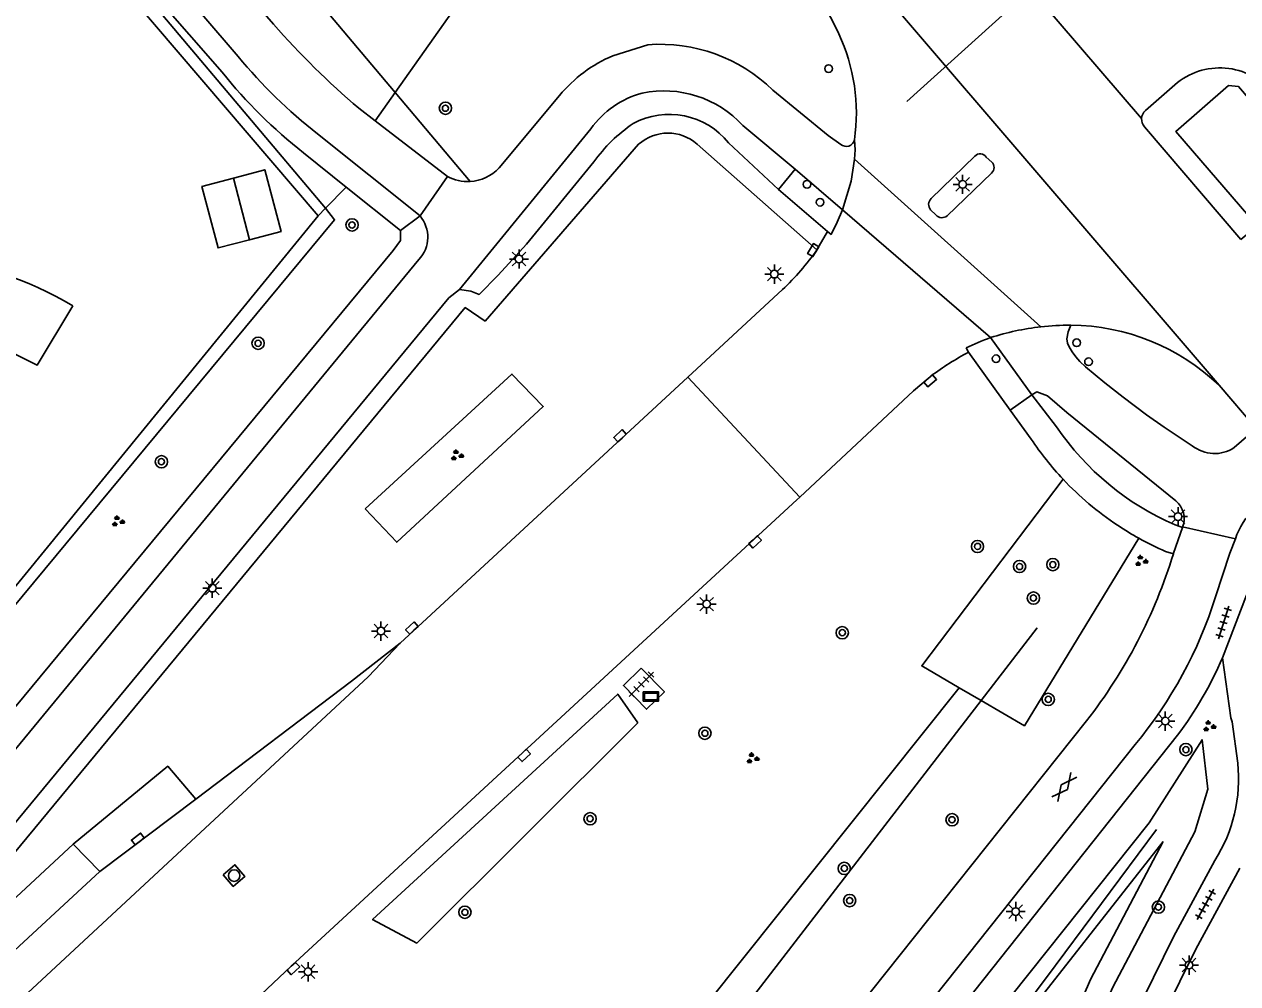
# Model space of a CAD drawing. Extents: x 131000 to 133013, y 393000 to 396501.
# Drawn here: x 131550.4 to 131629.4, y 395882.9 to 395945.4 of the extents above; entities that cross this region are included whole.
import ezdxf

# ---------------------------------------------------------------- set-up
doc = ezdxf.new("R2010")
doc.units = 0
for name, color, linetype in [('gg-afsc-hekwerk', 7, 'Continuous'), ('gg-bbg-gedigitaliseerde bebouwing', 7, 'Continuous'), ('gg-bbg-gedigitaliseerde bijgebouw', 7, 'Continuous'), ('gg-bbg-hoofdgebouw', 7, 'Continuous'), ('gg-bbg-luifel en loopbrug', 7, 'Continuous'), ('gg-knt-verharding', 7, 'Continuous'), ('gg-knt-verharding nz', 7, 'Continuous'), ('gg-kntw-midden sloot', 7, 'Continuous'), ('gt-grn-groengrens', 7, 'Continuous'), ('gt-grn-weggrens', 7, 'Continuous'), ('gt-knt-lijn portaal', 7, 'Continuous'), ('gt-symb-boom', 7, 'Continuous'), ('gt-symb-drukknoppaal', 7, 'Continuous'), ('gt-symb-gesloten verharding', 7, 'Continuous'), ('gt-symb-groenvak', 7, 'Continuous'), ('gt-symb-kolk', 7, 'Continuous'), ('gt-symb-lichtmast', 7, 'Continuous'), ('gt-symb-reclamebord', 7, 'Continuous'), ('gt-symb-rioolschacht', 7, 'Continuous'), ('gt-symb-tegel verharding', 7, 'Continuous'), ('gt-symb-verkeersregelinstallatiepaal', 7, 'Continuous')]:
    doc.layers.add(name, color=color, linetype=linetype)

# ---------------------------------------------------------------- blocks, each defined once
blk = doc.blocks.new('gt0-BOOM')
at = {"layer": 'gt-symb-boom'}
for radius in [0.4, 0.2]:
    blk.add_circle((0, 0), radius, dxfattribs=at)
blk = doc.blocks.new('gt0-LMAST')
at = {"layer": 'gt-symb-lichtmast'}
for p, q in [((-0.182, 0.173), (-0.447, 0.438)), ((-0.005, 0.246), (-0.005, 0.621)), ((0.172, 0.173), (0.437, 0.438)), ((-0.255, -0.004), (-0.63, -0.004)), ((-0.182, -0.181), (-0.447, -0.446)), ((-0.005, -0.254), (-0.005, -0.629)), ((0.437, -0.446), (0.172, -0.181)), ((0.245, -0.004), (0.62, -0.004))]:
    blk.add_line(p, q, dxfattribs=at)
blk.add_circle((-0.005, -0.004), 0.25, dxfattribs=at)
blk = doc.blocks.new('gt0-VIPAAL')
at = {"layer": 'gt-symb-verkeersregelinstallatiepaal'}
blk.add_circle((0, 0), 0.25, dxfattribs=at)
blk = doc.blocks.new('gt0-DPAAL')
at = {"layer": 'gt-symb-drukknoppaal'}
blk.add_circle((0, 0), 0.25, dxfattribs=at)
blk = doc.blocks.new('gt0-KOLK')
at = {"layer": 'gt-symb-kolk'}
blk.add_lwpolyline([(0, 0), (0.375, 0), (0.375, 0.4), (-0.375, 0.4), (-0.375, 0), (0, 0)], dxfattribs=at)
blk = doc.blocks.new('gt0-GRVAK')
at = {"layer": 'gt-symb-groenvak'}
for p, q in [((-0.11, 0.189), (-0.228, 0.24)), ((-0.182, 0.153), (0.088, 0.153)), ((-0.091, 0.211), (-0.156, 0.322)), ((-0.047, 0.214), (-0.047, 0.393)), ((-0.004, 0.211), (0.061, 0.322)), ((0.015, 0.189), (0.133, 0.24)), ((0.262, -0.052), (0.197, 0.059)), ((0.305, -0.049), (0.305, 0.13)), ((0.349, -0.052), (0.414, 0.059)), ((-0.245, -0.228), (-0.363, -0.177)), ((-0.318, -0.264), (-0.047, -0.264)), ((-0.226, -0.206), (-0.291, -0.095)), ((-0.183, -0.203), (-0.183, -0.024)), ((-0.139, -0.206), (-0.074, -0.095)), ((-0.12, -0.228), (-0.002, -0.177)), ((0.243, -0.074), (0.125, -0.023)), ((0.17, -0.11), (0.441, -0.11)), ((0.368, -0.074), (0.486, -0.023))]:
    blk.add_line(p, q, dxfattribs=at)
blk = doc.blocks.new('gt0-TEG1')
at = {"layer": 'gt-symb-tegel verharding'}
for p, q in [((-1.125, 0), (1.125, 0)), ((-0.9, -0.25), (-0.9, 0.25)), ((-0.45, -0.25), (-0.45, 0.25)), ((0, -0.25), (0, 0.25)), ((0.45, -0.25), (0.45, 0.25)), ((0.9, -0.25), (0.9, 0.25))]:
    blk.add_line(p, q, dxfattribs=at)
blk = doc.blocks.new('gt0-GESVH1')
at = {"layer": 'gt-symb-gesloten verharding'}
for p, q in [((-0.992, -0.261), (0.008, 0.239)), ((0.008, -0.261), (-0.992, 0.239)), ((0.008, 0.239), (1.008, -0.261)), ((1.008, 0.239), (0.008, -0.261))]:
    blk.add_line(p, q, dxfattribs=at)
blk = doc.blocks.new('gt0-RS')
at = {"layer": 'gt-symb-rioolschacht'}
blk.add_lwpolyline([(-0.5, -0.5), (0.5, -0.5), (0.5, 0.5), (-0.5, 0.5)], close=True, dxfattribs=at)
blk.add_circle((0, 0), 0.375, dxfattribs=at)
blk = doc.blocks.new('gt0-RBORD')
at = {"layer": 'gt-symb-reclamebord'}
blk.add_lwpolyline([(-0.5, 0.295), (-0.5, -0.295), (0.5, -0.295), (0.5, 0.295), (-0.5, 0.295)], dxfattribs=at)
blk.add_lwpolyline([(-0.417, -0.212), (0.417, -0.212), (0.417, 0.212), (-0.417, 0.212)], close=True, dxfattribs=at)

msp = doc.modelspace()

# ---------------------------------------------------------------- linework, layer by layer
at = {"layer": 'gg-afsc-hekwerk'}
for p, q in [((131554.223, 395950.9), (131569.548, 395932.966)), ((131569.548, 395932.966), (131549.223, 395908.051))]:
    msp.add_line(p, q, dxfattribs=at)
at = {"layer": 'gg-bbg-gedigitaliseerde bebouwing'}
msp.add_arc((131542.534, 395908.853), 21.317, 58.81951, 86.47311, dxfattribs=at)
at = {"layer": 'gg-bbg-gedigitaliseerde bijgebouw'}
msp.add_line((131564.03, 395935.418), (131565.087, 395931.404), dxfattribs=at)
msp.add_lwpolyline([(131564.03, 395935.418), (131566.079, 395935.958), (131567.135, 395931.943), (131565.087, 395931.404)], dxfattribs=at)
at = {"layer": 'gg-bbg-hoofdgebouw'}
msp.add_lwpolyline([(131539.99, 395917.8), (131548.77, 395917.77), (131548.79, 395924.44), (131551.25, 395923.23), (131553.57, 395927.09)], dxfattribs=at)
at = {"layer": 'gg-bbg-luifel en loopbrug'}
msp.add_lwpolyline([(131565.087, 395931.404), (131563.037, 395930.865), (131561.981, 395934.879), (131564.03, 395935.418)], dxfattribs=at)
at = {"layer": 'gg-knt-verharding'}
for p, q in [((131552.115, 395955.149), (131563.301, 395942.318)), ((131588.745, 395943.384), (131591.03, 395944.111)), ((131625.516, 395941.647), (131623.423, 395939.815)), ((131581.335, 395936.082), (131585.276, 395940.799)), ((131572.198, 395939.969), (131573.258, 395939.153)), ((131573.258, 395939.153), (131577.976, 395935.521)), ((131623.361, 395938.762), (131629.635, 395931.408)), ((131568.597, 395937.068), (131571.384, 395934.834)), ((131599.531, 395934.675), (131596.278, 395937.715)), ((131609.474, 395934.083), (131612.322, 395936.85)), ((131613.058, 395936.783), (131613.425, 395936.467)), ((131599.531, 395934.675), (131600.62, 395935.995)), ((131603.701, 395933.361), (131600.62, 395935.995)), ((131613.408, 395935.746), (131610.516, 395932.962)), ((131571.384, 395934.834), (131574.915, 395932.005)), ((131602.728, 395931.932), (131599.531, 395934.675)), ((131609.782, 395933.017), (131609.437, 395933.352)), ((131602.037, 395930.754), (131602.728, 395931.932)), ((131593.635, 395922.446), (131599.793, 395928.15)), ((131611.746, 395924.356), (131611.906, 395924.069)), ((131616.031, 395921.306), (131613.348, 395925.025)), ((131614.629, 395920.295), (131611.906, 395924.069)), ((131574.89, 395905.12), (131593.635, 395922.446)), ((131616.031, 395921.306), (131617.637, 395919.219)), ((131630.647, 395919.104), (131628.22, 395921.917)), ((131615.995, 395918.401), (131614.629, 395920.295)), ((131629.207, 395917.861), (131630.647, 395919.104)), ((131567.802, 395884.06), (131600.722, 395914.458)), ((131600.917, 395914.64), (131600.722, 395914.458)), ((131621.643, 395912.776), (131621.609, 395912.798)), ((131625.364, 395912.816), (131625.837, 395912.653)), ((131625.852, 395912.695), (131625.837, 395912.653)), ((131624.742, 395911.092), (131625.245, 395910.938)), ((131628.451, 395904.159), (131628.993, 395900.252)), ((131625.523, 395899.116), (131567.111, 395825.636)), ((131622.751, 395898.505), (131526.181, 395777.058)), ((131555.342, 395890.238), (131561.594, 395894.953)), ((131553.601, 395892.026), (131549.273, 395888.001)), ((131542.072, 395878.002), (131555.342, 395890.238)), ((131561.043, 395877.753), (131567.802, 395884.06))]:
    msp.add_line(p, q, dxfattribs=at)
for points in [[(131566.654, 395945.443), (131555.284, 395958.553), (131553.07, 395961.057)], [(131602.229, 395947.196), (131603.028, 395945.713), (131603.453, 395944.813)], [(131599.165, 395941.151), (131602.773, 395938.199), (131603.591, 395937.611)], [(131629.635, 395931.408), (131630.7, 395932.313), (131625.405, 395938.451), (131628.831, 395941.46), (131629.498, 395941.38), (131634.425, 395935.618), (131635.489, 395936.526)], [(131587.508, 395936.471), (131583.126, 395931.106), (131581.282, 395929.101), (131580.03, 395927.839), (131579.501, 395928.057), (131578.768, 395928.167)], [(131603.701, 395933.361), (131603.344, 395932.544), (131602.957, 395931.746), (131602.728, 395931.932)], [(131574.915, 395932.005), (131574.912, 395931.36), (131574.445, 395930.698), (131543.068, 395892.829)], [(131578.768, 395928.167), (131578.072, 395927.624), (131547.118, 395890.16)], [(131618.568, 395925.839), (131618.392, 395925.394), (131618.317, 395924.952), (131618.362, 395924.666), (131618.463, 395924.414), (131618.65, 395924.103), (131618.894, 395923.766), (131619.149, 395923.477), (131619.527, 395923.13), (131620.789, 395922.084), (131621.984, 395921.138), (131623.495, 395919.996), (131624.643, 395919.191), (131626.479, 395917.984)], [(131609.464, 395922.528), (131609.285, 395922.364), (131608.324, 395921.55), (131600.917, 395914.64)], [(131625.412, 395914.39), (131618.304, 395920.137), (131617.042, 395921.237), (131616.346, 395921.496), (131616.031, 395921.306)], [(131625.837, 395912.653), (131625.258, 395910.979), (131625.245, 395910.938)], [(131629.289, 395911.92), (131628.931, 395910.985), (131627.996, 395908.139)], [(131561.594, 395894.953), (131571.73, 395902.64), (131574.89, 395905.12)], [(131590.582, 395903.492), (131589.43, 395902.366), (131590.946, 395900.813), (131592.098, 395901.938), (131590.582, 395903.492)], [(131619.591, 395900.048), (131568.246, 395835.545), (131567.676, 395835.217), (131566.251, 395833.421)], [(131628.993, 395900.252), (131629.081, 395899.984), (131629.436, 395897.3)], [(131561.594, 395894.953), (131559.759, 395897.096), (131553.601, 395892.026)], [(131627.952, 395890.966), (131625.256, 395885.972), (131621.996, 395879.363)], [(131622.654, 395876.46), (131623.611, 395878.896), (131626.719, 395885.178), (131629.576, 395890.447)]]:
    msp.add_lwpolyline(points, dxfattribs=at)
for centre, radius, start, end in [((131606.516, 395980.271), 52.934, 221.14366, 229.58436), ((131591.819, 395933.621), 10.519, 45.70851, 94.30266), ((131592.53, 395939.671), 12.073, 351.62671, 25.20736), ((131592.172, 395935.165), 8.905, 112.6346, 140.75026), ((131628.273, 395938.139), 4.462, 36.89841, 128.16752), ((131589.022, 395962.968), 32.985, 218.75929, 231.74054), ((131592.428, 395934.648), 4.922, 38.53708, 118.64795), ((131623.935, 395939.257), 0.757, 132.54286, 176.66899), ((131595.491, 395930.847), 9.765, 123.73585, 144.83664), ((131623.934, 395939.256), 0.757, 176.57905, 220.73672), ((131603.943, 395938.023), 0.542, 229.48884, 348.27417), ((131612.664, 395936.532), 0.467, 32.55338, 137.04372), ((131613.079, 395936.114), 0.494, 311.72324, 45.57538), ((131579.288, 395937.978), 2.785, 241.89577, 273.22839), ((131579.292, 395937.985), 2.792, 273.14889, 317.03417), ((131609.838, 395933.698), 0.53, 133.40344, 220.80138), ((131610.177, 395933.368), 0.529, 221.59555, 309.8339), ((131587.874, 395940.69), 17.301, 313.54533, 324.94836), ((131618.452, 395911.715), 14.124, 46.2434, 89.52878), ((131618.142, 395911.292), 14.546, 109.2443, 116.08682), ((131620.424, 395907.866), 18.305, 117.72981, 126.77733), ((131632.493, 395929.283), 17.944, 214.11544, 246.59069), ((131632.814, 395929.636), 20.226, 213.74168, 223.18001), ((131627.926, 395919.762), 2.293, 230.86828, 303.96852), ((131632.812, 395929.64), 20.228, 223.19242, 236.36821), ((131624.428, 395913.23), 1.521, 339.40213, 49.70197), ((131633.422, 395910.604), 4.337, 131.55012, 162.33956), ((131632.953, 395929.858), 20.487, 236.49142, 240.9526), ((131632.779, 395929.579), 20.158, 241.00086, 246.50448), ((131592.865, 395920.837), 33.859, 322.12258, 343.00147), ((131600.951, 395916.618), 28.343, 320.27754, 342.59241), ((131604.455, 395914.72), 26.217, 323.475, 336.24552), ((131619.624, 395896.258), 9.867, 327.56529, 6.0626)]:
    msp.add_arc(centre, radius, start, end, dxfattribs=at)
at = {"layer": 'gg-knt-verharding nz'}
for p, q in [((131587.316, 395938.625), (131578.768, 395928.167)), ((131600.62, 395935.995), (131597.213, 395938.85)), ((131569.52, 395938.298), (131576.187, 395932.956)), ((131604.483, 395936.655), (131616.621, 395925.731)), ((131603.701, 395933.361), (131613.348, 395925.025)), ((131576.113, 395930.112), (131544.096, 395891.244)), ((131555.342, 395890.238), (131553.601, 395892.026))]:
    msp.add_line(p, q, dxfattribs=at)
for points in [[(131564.347, 395943.347), (131552.764, 395956.853), (131550.808, 395959.057)], [(131604.474, 395937.913), (131604.518, 395937.25), (131604.483, 395936.655)], [(131603.701, 395933.361), (131604.253, 395935.209), (131604.483, 395936.655)], [(131519.34, 395853.47), (131524.219, 395857.802), (131572.806, 395902.931), (131574.89, 395905.12)]]:
    msp.add_lwpolyline(points, dxfattribs=at)
for centre, radius, start, end in [((131589.265, 395963.703), 32.176, 219.24537, 232.14463), ((131592.218, 395935.163), 6.001, 105.06676, 144.76987), ((131592.073, 395934.112), 6.991, 42.66971, 101.6761), ((131574.544, 395931.576), 2.146, 316.98614, 40.0329), ((131618.541, 395908.888), 16.952, 96.50486, 107.84003), ((131618.533, 395908.874), 16.965, 89.88029, 96.46959)]:
    msp.add_arc(centre, radius, start, end, dxfattribs=at)
at = {"layer": 'gg-kntw-midden sloot'}
msp.add_line((131616.383, 395906.116), (131612.733, 395901.379), dxfattribs=at)
for points in [[(131612.733, 395901.379), (131593.543, 395876.473), (131576.915, 395856.154), (131562.75, 395836.857)], [(131624.14, 395892.978), (131616.992, 395883.341), (131607.369, 395870.542), (131602.495, 395864.198), (131595.066, 395854.769), (131590.036, 395848.55), (131580.48, 395836.987), (131572.1, 395826.988)]]:
    msp.add_lwpolyline(points, dxfattribs=at)
at = {"layer": 'gt-grn-groengrens'}
for p, q in [((131574.561, 395940.998), (131555.722, 395963.377)), ((131574.561, 395940.998), (131579.132, 395947.467)), ((131573.258, 395939.153), (131574.561, 395940.998)), ((131579.445, 395935.197), (131574.561, 395940.998)), ((131594.237, 395937.636), (131602.037, 395930.754)), ((131571.384, 395934.834), (131570.029, 395933.455)), ((131570.029, 395933.455), (131569.548, 395932.966)), ((131611.295, 395902.217), (131612.733, 395901.379))]:
    msp.add_line(p, q, dxfattribs=at)
for points in [[(131570.029, 395933.455), (131554.863, 395951.464), (131554.223, 395950.9)], [(131547.976, 395889.3), (131579.129, 395926.981), (131580.423, 395926.098), (131590.425, 395937.62)], [(131549.529, 395907.258), (131570.623, 395932.708), (131570.029, 395933.455)], [(131572.622, 395913.876), (131582.168, 395922.648), (131584.216, 395920.527), (131574.67, 395911.687), (131572.622, 395913.876)], [(131618.065, 395915.795), (131608.865, 395903.634), (131611.295, 395902.217)], [(131612.733, 395901.379), (131615.549, 395899.738), (131623.006, 395911.948)], [(131561.09, 395838.976), (131566.808, 395846.485), (131611.295, 395902.217)], [(131590.365, 395899.928), (131575.978, 395885.579), (131573.099, 395887.109), (131589.067, 395901.804), (131590.365, 395899.928)], [(131623.661, 395893.403), (131569.924, 395825.926), (131573.716, 395822.939), (131578.397, 395829.578), (131602.304, 395860.265), (131606.132, 395863.977), (131610.245, 395867.737), (131616.269, 395871.224), (131621.313, 395882.709), (131626.647, 395892.821), (131627.484, 395895.611), (131627.117, 395898.819), (131623.661, 395893.403)], [(131624.585, 395892.183), (131594.305, 395853.616), (131572, 395826.157), (131573.366, 395825.064), (131577.584, 395831.058), (131580.778, 395835.089), (131595.602, 395854.063), (131601.324, 395861.424), (131609.231, 395868.853), (131614.935, 395872.167), (131615.106, 395872.337), (131617.583, 395877.973), (131619.854, 395883.199), (131624.585, 395892.183)]]:
    msp.add_lwpolyline(points, dxfattribs=at)
msp.add_arc((131592.34, 395935.469), 2.88, 48.79909, 131.68188, dxfattribs=at)
at = {"layer": 'gt-grn-weggrens'}
for p, q in [((131604.735, 395949.369), (131628.22, 395921.917)), ((131616.419, 395947.179), (131623.179, 395939.301)), ((131576.187, 395932.956), (131577.976, 395935.521)), ((131574.915, 395932.005), (131576.187, 395932.956)), ((131593.635, 395922.446), (131600.917, 395914.64)), ((131616.031, 395921.306), (131614.629, 395920.295)), ((131629.289, 395911.92), (131625.852, 395912.695)), ((131628.451, 395904.159), (131630.006, 395908.252))]:
    msp.add_line(p, q, dxfattribs=at)
at = {"layer": 'gt-knt-lijn portaal'}
msp.add_line((131617.072, 395948.712), (131607.896, 395940.412), dxfattribs=at)

# ---------------------------------------------------------------- block references
at = {"layer": 'gt-symb-boom'}
for p in [(131577.843, 395939.972), (131571.758, 395932.366), (131565.644, 395924.654), (131559.348, 395916.94), (131612.492, 395911.416), (131615.228, 395910.111), (131617.397, 395910.233), (131616.133, 395908.056), (131603.685, 395905.799), (131617.095, 395901.455), (131594.74, 395899.25), (131626.06, 395898.181), (131587.262, 395893.679), (131610.831, 395893.609), (131603.817, 395890.441), (131604.166, 395888.345), (131624.269, 395887.919), (131579.109, 395887.584)]:
    msp.add_blockref('gt0-BOOM', p, dxfattribs=at)
at = {"layer": 'gt-symb-drukknoppaal'}
for p in [(131601.388, 395935.014), (131619.721, 395923.454)]:
    msp.add_blockref('gt0-DPAAL', p, dxfattribs=at)
at = {"layer": 'gt-symb-gesloten verharding', "rotation": 52.270730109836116}
msp.add_blockref('gt0-GESVH1', (131618.131, 395895.739), dxfattribs=at)
at = {"layer": 'gt-symb-groenvak'}
for p in [(131578.574, 395917.342), (131556.498, 395913.051), (131623.14, 395910.471), (131627.564, 395899.699), (131597.824, 395897.611)]:
    msp.add_blockref('gt0-GRVAK', p, dxfattribs=at)
at = {"layer": 'gt-symb-kolk'}
for p, rotation in [((131601.961, 395930.624), 59.61751313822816), ((131609.285, 395922.364), -139.76980155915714), ((131589.345, 395918.482), 42.68995778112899), ((131597.875, 395911.859), -137.31004222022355), ((131575.793, 395905.954), 42.851908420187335), ((131582.832, 395897.945), -137.10610927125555), ((131557.931, 395892.197), 36.95012773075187), ((131567.802, 395884.06), -137.06710321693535)]:
    msp.add_blockref('gt0-KOLK', p, dxfattribs=dict(at, rotation=rotation))
at = {"layer": 'gt-symb-lichtmast'}
for p in [(131611.526, 395935.012), (131582.641, 395930.149), (131599.266, 395929.165), (131625.556, 395913.365), (131562.663, 395908.705), (131594.852, 395907.664), (131573.647, 395905.908), (131624.722, 395900.043), (131614.984, 395887.633), (131568.902, 395883.711), (131626.27, 395884.144)]:
    msp.add_blockref('gt0-LMAST', p, dxfattribs=at)
at = {"layer": 'gt-symb-reclamebord'}
msp.add_blockref('gt0-RBORD', (131591.226, 395901.641), dxfattribs=at)
at = {"layer": 'gt-symb-rioolschacht', "rotation": -49.50441700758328}
msp.add_blockref('gt0-RS', (131564.078, 395889.97), dxfattribs=at)
at = {"layer": 'gt-symb-tegel verharding'}
for p, rotation in [((131628.518, 395906.463), -107.33010869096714), ((131590.595, 395902.432), 45.32415936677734), ((131627.337, 395888.095), 61.512992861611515)]:
    msp.add_blockref('gt0-TEG1', p, dxfattribs=dict(at, rotation=rotation))
at = {"layer": 'gt-symb-verkeersregelinstallatiepaal'}
for p in [(131602.793, 395942.551), (131602.241, 395933.848), (131618.951, 395924.688), (131613.702, 395923.648)]:
    msp.add_blockref('gt0-VIPAAL', p, dxfattribs=at)

doc.saveas('drawing.dxf')
